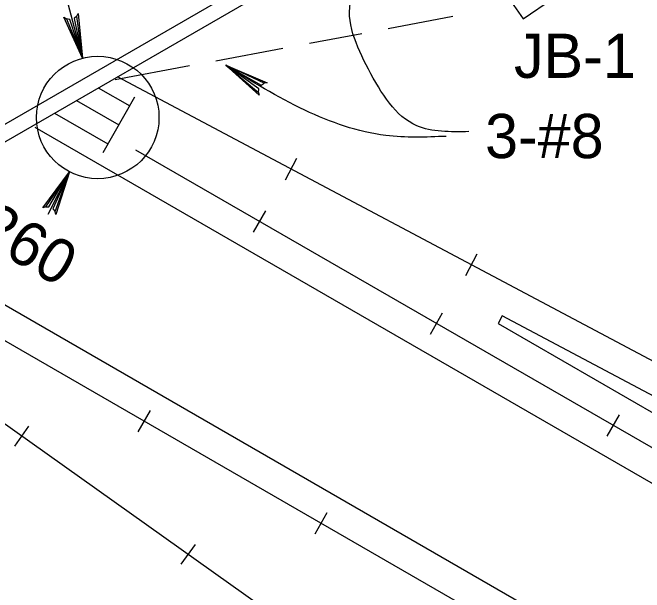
# Model space of a CAD drawing. Extents: x 36 to 2622, y -5330 to 219.
# Drawn here: x 426.66 to 469.39, y -5008.91 to -4969.66 of the extents above; entities that cross this region are included whole.
import ezdxf

# ---------------------------------------------------------------- set-up
doc = ezdxf.new("R2010")
doc.units = 0
doc.layers.add('2', color=7, linetype='Continuous')
doc.layers.add('3', color=7, linetype='Continuous')

# ---------------------------------------------------------------- blocks, each defined once
blk = doc.blocks.new('RARROW')
at = {"layer": '3'}
blk.add_lwpolyline([(-2.2695, 0.285), (-2.184875, 0.12075), (0, 0), (-2.2695, 0.285), (-2.38575, 0.384625), (0, 0), (-2.183125, -0.108), (-2.262875, -0.2705), (0, 0), (-2.38575, -0.379125), (-2.262875, -0.2705)], dxfattribs=at)

msp = doc.modelspace()

# ---------------------------------------------------------------- linework, layer by layer
at = {"layer": '2'}
for p, q in [((431.374, -4972.748), (422.913, -4940.091)), ((398.714, -4993.031), (446.765, -4965.289)), ((399.754, -4993.632), (447.801, -4965.888)), ((452.063, -4970.727), (456.44, -4969.909)), ((446.728, -4971.729), (450.274, -4971.066)), ((440.408, -4972.915), (444.939, -4972.066)), ((433.585, -4974.194), (438.619, -4973.252)), ((494.271, -5006.173), (433.755, -4973.999)), ((432.453, -4974.75), (434.583, -4975.979)), ((432.771, -4979.12), (434.935, -4975.37)), ((430.968, -4975.609), (433.841, -4977.267)), ((429.485, -4976.464), (433.1, -4978.55)), ((699.623, -5134.156), (428.193, -4977.446)), ((700.667, -5132.348), (434.985, -4978.962)), ((445.864, -4979.532), (445.086, -4980.994)), ((430.496, -4980.435), (429.05, -4983.324)), ((442.958, -4984.521), (443.784, -4983.087)), ((693.9, -5144.068), (416.962, -4984.173)), ((692.86, -5145.872), (414.78, -4985.319)), ((458.062, -4986.01), (457.285, -4987.472)), ((449.796, -5014.336), (411.322, -4987.004)), ((454.919, -4991.427), (455.745, -4989.994)), ((459.779, -4990.191), (459.502, -4990.713)), ((493.295, -5008.01), (459.779, -4990.191)), ((459.502, -4990.713), (586.158, -5063.841)), ((435.151, -4998.038), (435.977, -4996.604)), ((466.88, -4998.333), (467.706, -4996.9)), ((426.799, -4999.009), (427.76, -4997.657)), ((447.112, -5004.944), (447.938, -5003.511)), ((438.057, -5007.01), (439.018, -5005.658))]:
    msp.add_line(p, q, dxfattribs=at)
msp.add_lwpolyline([(461.202, -4970.082), (463.244, -4968.649), (461.813, -4966.604), (459.768, -4968.035)], close=True, dxfattribs=at)
msp.add_circle((432.414, -4976.762), 4.144, dxfattribs=at)
for points in [[(457.515, -4977.718), (453.992, -4977.321), (450.728, -4973.493), (449.552, -4968.74), (452.425, -4965.572), (455.687, -4964.779), (457.515, -4964.251)], [(455.974, -4978.038), (451.903, -4977.982), (446.422, -4976.264), (441.069, -4973.229)]]:
    msp.add_spline(points, degree=3, dxfattribs=at)

# ---------------------------------------------------------------- block references
for p, xscale, yscale, rotation in [((431.374, -4972.748), 1.2574347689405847, 1.3092961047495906, -75.10859657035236), ((441.069, -4973.229), 1.2574347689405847, 1.3092961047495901, 147.80178879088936), ((430.496, -4980.435), 1.257434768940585, 1.3092961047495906, 63.129702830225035)]:
    msp.add_blockref('RARROW', p, dxfattribs=dict(at, xscale=xscale, yscale=yscale, rotation=rotation))

# ---------------------------------------------------------------- texts
msp.add_text('JB-1', height=2.9955, dxfattribs=at).set_placement((460.571, -4974.082))
for s, rotation, p in [('3-#8', 360, (458.616, -4979.513)), ('1260', 329.9996, (422.106, -4983.825))]:
    msp.add_text(s, height=2.9955, rotation=rotation, dxfattribs=at).set_placement(p)

doc.saveas('drawing.dxf')
